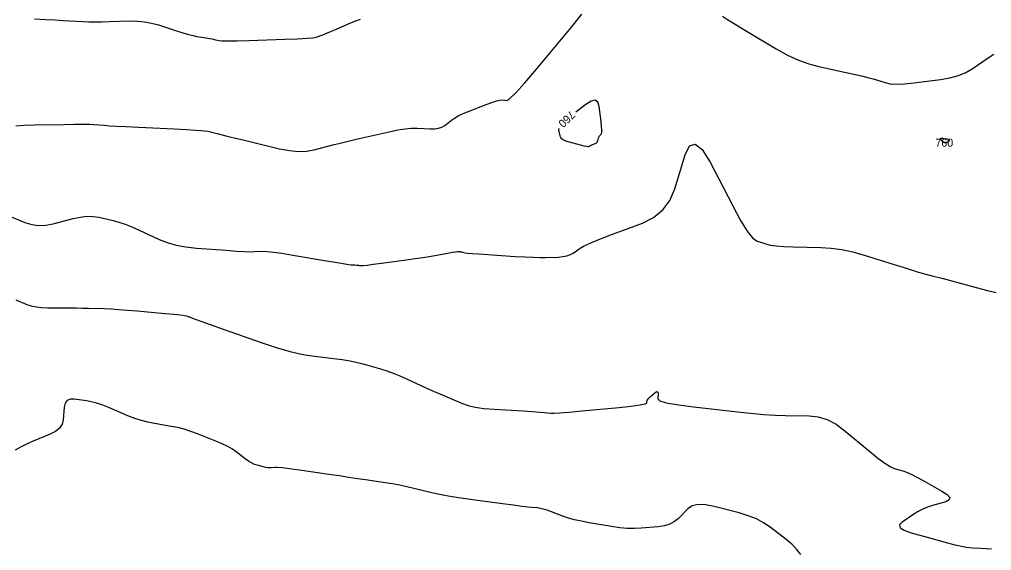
# Model space of a CAD drawing. Extents: x 2082232 to 2083549, y 592624 to 593832.
# Drawn here: x 2083029.9 to 2083114.9, y 592667 to 592713.5 of the extents above; entities that cross this region are included whole.
import ezdxf

# ---------------------------------------------------------------- set-up
doc = ezdxf.new("R2010")
doc.units = 0
doc.layers.add('DT_X_Contour_Major', color=7, linetype='Continuous')
doc.layers.add('DT_X_Contour_Minor', color=7, linetype='Continuous')

msp = doc.modelspace()

# ---------------------------------------------------------------- linework, layer by layer
at = {"layer": 'DT_X_Contour_Major'}
for points in [[(2083029.557, 592704.215), (2083030.294, 592704.27), (2083031.19, 592704.3), (2083033.791, 592704.35), (2083034.686, 592704.363), (2083035.42, 592704.364), (2083035.992, 592704.355), (2083036.403, 592704.334), (2083037.284, 592704.265), (2083037.721, 592704.235), (2083038.37, 592704.197), (2083039.23, 592704.152), (2083040.303, 592704.1), (2083043.447, 592703.949), (2083044.494, 592703.897), (2083045.276, 592703.854), (2083045.794, 592703.82), (2083046.048, 592703.795), (2083046.373, 592703.741), (2083046.515, 592703.714), (2083046.696, 592703.673), (2083046.917, 592703.62), (2083047.177, 592703.553), (2083047.924, 592703.358), (2083048.281, 592703.267), (2083048.789, 592703.142), (2083049.451, 592702.981), (2083050.264, 592702.785), (2083052.638, 592702.217), (2083053.494, 592702.051), (2083054.282, 592701.978), (2083055.001, 592702), (2083055.653, 592702.115), (2083057.3, 592702.548), (2083057.94, 592702.713), (2083058.622, 592702.881), (2083059.348, 592703.053), (2083060.117, 592703.23), (2083062.226, 592703.705), (2083062.971, 592703.858), (2083063.625, 592703.96), (2083064.188, 592704.012), (2083064.659, 592704.013), (2083065.793, 592703.95), (2083066.193, 592703.951), (2083066.54, 592704.002), (2083066.836, 592704.103), (2083067.081, 592704.254), (2083067.664, 592704.723), (2083067.924, 592704.904), (2083068.27, 592705.095), (2083068.7, 592705.296), (2083069.214, 592705.507), (2083070.699, 592706.083), (2083071.205, 592706.27), (2083071.609, 592706.399), (2083071.912, 592706.471), (2083072.113, 592706.485), (2083072.513, 592706.446), (2083072.788, 592706.605), (2083073.312, 592707.114), (2083074.087, 592707.97), (2083075.111, 592709.176), (2083078.174, 592712.855), (2083079.062, 592713.982)], [(2083091.363, 592713.828), (2083091.814, 592713.533), (2083092.488, 592713.115), (2083093.384, 592712.573), (2083096.071, 592710.965), (2083097.059, 592710.415), (2083098.008, 592709.971), (2083098.917, 592709.633), (2083099.788, 592709.401), (2083102.058, 592708.925), (2083102.852, 592708.754), (2083103.531, 592708.597), (2083104.095, 592708.454), (2083104.545, 592708.325), (2083105.591, 592708), (2083106.043, 592707.908), (2083106.615, 592707.874), (2083107.307, 592707.898), (2083108.118, 592707.981), (2083110.441, 592708.28), (2083111.268, 592708.422), (2083112.007, 592708.626), (2083112.658, 592708.89), (2083113.221, 592709.216), (2083114.605, 592710.166), (2083115.101, 592710.501)], [(2083080.243, 592702.673), (2083080.317, 592702.71), (2083080.377, 592702.762), (2083080.424, 592702.827), (2083080.458, 592702.907), (2083080.529, 592703.138), (2083080.558, 592703.22), (2083080.591, 592703.291), (2083080.629, 592703.352), (2083080.671, 592703.402), (2083080.789, 592703.523), (2083080.82, 592703.624), (2083080.825, 592703.838), (2083080.804, 592704.164), (2083080.757, 592704.603), (2083080.597, 592705.922), (2083080.479, 592706.304), (2083080.243, 592706.46), (2083079.89, 592706.391), (2083079.421, 592706.095), (2083078.555, 592705.425)], [(2083077.063, 592703.984), (2083077.041, 592703.83), (2083077.155, 592703.351), (2083077.237, 592703.183), (2083077.399, 592703.036), (2083077.64, 592702.911), (2083077.961, 592702.807), (2083078.921, 592702.559), (2083079.241, 592702.481), (2083079.478, 592702.432), (2083079.635, 592702.412), (2083079.709, 592702.421), (2083079.799, 592702.485), (2083079.838, 592702.509), (2083079.89, 592702.535), (2083079.953, 592702.563), (2083080.028, 592702.592), (2083080.243, 592702.673)], [(2083110.819, 592702.746), (2083110.795, 592702.752), (2083110.768, 592702.763), (2083110.738, 592702.779), (2083110.705, 592702.8), (2083110.613, 592702.862), (2083110.58, 592702.887), (2083110.552, 592702.917), (2083110.528, 592702.951), (2083110.507, 592702.989), (2083110.459, 592703.095), (2083110.457, 592703.128), (2083110.485, 592703.147), (2083110.545, 592703.151), (2083110.636, 592703.14), (2083110.919, 592703.093), (2083111.014, 592703.074), (2083111.086, 592703.054), (2083111.135, 592703.031), (2083111.161, 592703.007), (2083111.2, 592702.94), (2083111.207, 592702.915), (2083111.199, 592702.89), (2083111.175, 592702.866), (2083111.137, 592702.841), (2083111.014, 592702.777), (2083110.971, 592702.756), (2083110.934, 592702.743), (2083110.903, 592702.736), (2083110.877, 592702.736), (2083110.819, 592702.746)]]:
    msp.add_lwpolyline(points, dxfattribs=at)
at = {"layer": 'DT_X_Contour_Minor'}
for points in [[(2083031.204, 592713.584), (2083032.184, 592713.53), (2083033.015, 592713.485), (2083033.697, 592713.448), (2083034.231, 592713.419), (2083035.458, 592713.355), (2083035.944, 592713.336), (2083036.483, 592713.328), (2083037.076, 592713.332), (2083037.721, 592713.346), (2083039.514, 592713.399), (2083040.176, 592713.392), (2083040.817, 592713.332), (2083041.439, 592713.219), (2083042.041, 592713.053), (2083043.618, 592712.539), (2083044.173, 592712.364), (2083044.657, 592712.225), (2083045.07, 592712.12), (2083045.41, 592712.051), (2083046.224, 592711.915), (2083046.504, 592711.867), (2083046.736, 592711.824), (2083046.919, 592711.787), (2083047.054, 592711.755), (2083047.347, 592711.679), (2083047.593, 592711.658), (2083048.109, 592711.655), (2083048.896, 592711.668), (2083049.955, 592711.698), (2083053.138, 592711.801), (2083054.202, 592711.842), (2083055.005, 592711.885), (2083055.547, 592711.933), (2083055.829, 592711.983), (2083056.233, 592712.123), (2083056.424, 592712.194), (2083056.694, 592712.303), (2083057.044, 592712.45), (2083057.472, 592712.635), (2083058.721, 592713.177), (2083059.204, 592713.377), (2083059.716, 592713.57)], [(2083028.817, 592696.393), (2083030.365, 592695.764), (2083030.954, 592695.579), (2083031.562, 592695.497), (2083032.187, 592695.516), (2083032.83, 592695.637), (2083034.569, 592696.097), (2083035.199, 592696.234), (2083035.784, 592696.301), (2083036.324, 592696.297), (2083036.82, 592696.222), (2083038.084, 592695.929), (2083038.581, 592695.795), (2083039.124, 592695.611), (2083039.715, 592695.378), (2083040.351, 592695.095), (2083042.112, 592694.276), (2083042.811, 592693.998), (2083043.588, 592693.779), (2083044.442, 592693.619), (2083045.375, 592693.518), (2083047.966, 592693.326), (2083048.849, 592693.265), (2083049.558, 592693.225), (2083050.091, 592693.206), (2083050.449, 592693.208), (2083051.169, 592693.24), (2083051.536, 592693.229), (2083052.094, 592693.17), (2083052.845, 592693.064), (2083053.789, 592692.91), (2083056.562, 592692.437), (2083057.488, 592692.28), (2083058.185, 592692.166), (2083058.654, 592692.095), (2083058.895, 592692.065), (2083059.232, 592692.043), (2083059.351, 592692.035), (2083059.455, 592692.026), (2083059.544, 592692.018), (2083059.618, 592692.01), (2083059.796, 592691.989), (2083059.956, 592691.996), (2083060.302, 592692.033), (2083060.835, 592692.1), (2083061.554, 592692.197), (2083063.72, 592692.495), (2083064.484, 592692.603), (2083065.154, 592692.703), (2083065.727, 592692.794), (2083066.206, 592692.876), (2083067.355, 592693.085), (2083067.737, 592693.152), (2083068.018, 592693.199), (2083068.2, 592693.225), (2083068.281, 592693.23), (2083068.367, 592693.215), (2083068.407, 592693.207), (2083068.463, 592693.197), (2083068.536, 592693.183), (2083068.624, 592693.165), (2083068.881, 592693.114), (2083069.077, 592693.089), (2083069.473, 592693.055), (2083070.068, 592693.01), (2083070.864, 592692.956), (2083073.25, 592692.796), (2083074.086, 592692.745), (2083074.805, 592692.713), (2083075.405, 592692.699), (2083075.889, 592692.704), (2083077.02, 592692.74), (2083077.42, 592692.772), (2083077.771, 592692.841), (2083078.073, 592692.946), (2083078.325, 592693.089), (2083078.935, 592693.518), (2083079.268, 592693.709), (2083079.811, 592693.959), (2083080.564, 592694.269), (2083081.526, 592694.639), (2083084.373, 592695.704), (2083085.35, 592696.193), (2083086.146, 592696.858), (2083086.76, 592697.7), (2083087.193, 592698.719), (2083088.105, 592701.674), (2083088.498, 592702.465), (2083088.992, 592702.62), (2083089.586, 592702.141), (2083090.282, 592701.026), (2083092.271, 592697.208), (2083092.962, 592695.942), (2083093.54, 592695.01), (2083094.007, 592694.411), (2083094.362, 592694.145), (2083095.159, 592693.88), (2083095.534, 592693.79), (2083096.06, 592693.72), (2083096.736, 592693.669), (2083097.564, 592693.637), (2083099.973, 592693.579), (2083100.887, 592693.521), (2083101.822, 592693.39), (2083102.779, 592693.187), (2083103.756, 592692.912), (2083106.392, 592692.083), (2083107.258, 592691.81), (2083107.881, 592691.614), (2083108.261, 592691.495), (2083108.396, 592691.453), (2083108.433, 592691.442), (2083108.446, 592691.438), (2083108.457, 592691.435), (2083108.467, 592691.432), (2083108.474, 592691.43), (2083108.492, 592691.424), (2083108.633, 592691.386), (2083109.044, 592691.277), (2083109.723, 592691.097), (2083110.672, 592690.846), (2083113.56, 592690.081), (2083114.543, 592689.822), (2083115.325, 592689.619)], [(2083029.572, 592688.986), (2083030.536, 592688.59), (2083030.92, 592688.46), (2083031.349, 592688.367), (2083031.824, 592688.311), (2083032.344, 592688.292), (2083033.791, 592688.291), (2083034.332, 592688.289), (2083034.869, 592688.283), (2083035.402, 592688.274), (2083035.931, 592688.261), (2083037.337, 592688.222), (2083037.91, 592688.199), (2083038.577, 592688.159), (2083039.337, 592688.101), (2083040.189, 592688.026), (2083042.587, 592687.804), (2083043.381, 592687.728), (2083043.963, 592687.668), (2083044.335, 592687.624), (2083044.496, 592687.596), (2083044.644, 592687.541), (2083044.7, 592687.52), (2083044.757, 592687.497), (2083044.814, 592687.473), (2083044.872, 592687.447), (2083045.028, 592687.377), (2083045.239, 592687.297), (2083045.756, 592687.111), (2083046.579, 592686.819), (2083047.707, 592686.42), (2083051.124, 592685.215), (2083052.344, 592684.808), (2083053.44, 592684.49), (2083054.414, 592684.261), (2083055.264, 592684.121), (2083057.366, 592683.866), (2083058.124, 592683.763), (2083058.819, 592683.644), (2083059.451, 592683.51), (2083060.021, 592683.359), (2083061.459, 592682.938), (2083062.006, 592682.765), (2083062.571, 592682.563), (2083063.152, 592682.331), (2083063.75, 592682.069), (2083065.367, 592681.333), (2083065.953, 592681.068), (2083066.496, 592680.826), (2083066.997, 592680.605), (2083067.456, 592680.407), (2083068.624, 592679.908), (2083069.126, 592679.737), (2083069.754, 592679.599), (2083070.508, 592679.492), (2083071.39, 592679.417), (2083073.909, 592679.262), (2083074.751, 592679.208), (2083075.387, 592679.165), (2083075.817, 592679.132), (2083076.042, 592679.108), (2083076.365, 592679.06), (2083076.625, 592679.059), (2083077.16, 592679.092), (2083077.971, 592679.16), (2083079.057, 592679.262), (2083082.323, 592679.581), (2083083.395, 592679.693), (2083084.16, 592679.792), (2083084.619, 592679.876), (2083084.771, 592679.947), (2083084.769, 592680.117), (2083084.787, 592680.189), (2083084.841, 592680.277), (2083084.933, 592680.383), (2083085.061, 592680.505), (2083085.452, 592680.853), (2083085.58, 592680.946), (2083085.67, 592680.965), (2083085.723, 592680.908), (2083085.738, 592680.777), (2083085.728, 592680.327), (2083085.905, 592680.159), (2083086.442, 592679.99), (2083087.34, 592679.822), (2083088.599, 592679.654), (2083092.436, 592679.205), (2083093.793, 592679.058), (2083094.985, 592678.951), (2083096.012, 592678.886), (2083096.875, 592678.861), (2083098.955, 592678.851), (2083099.737, 592678.765), (2083100.523, 592678.512), (2083101.314, 592678.095), (2083102.108, 592677.511), (2083104.232, 592675.735), (2083104.964, 592675.142), (2083105.569, 592674.695), (2083106.045, 592674.393), (2083106.393, 592674.238), (2083107.15, 592674.017), (2083107.475, 592673.902), (2083107.88, 592673.722), (2083108.366, 592673.477), (2083108.934, 592673.168), (2083110.554, 592672.256), (2083111.031, 592671.942), (2083111.247, 592671.681), (2083111.201, 592671.475), (2083110.895, 592671.324), (2083109.728, 592670.991), (2083109.299, 592670.85), (2083108.885, 592670.675), (2083108.486, 592670.468), (2083108.102, 592670.227), (2083107.101, 592669.541), (2083106.868, 592669.29), (2083106.92, 592669.05), (2083107.257, 592668.821), (2083107.879, 592668.604), (2083109.92, 592668.04), (2083110.615, 592667.849), (2083111.171, 592667.699), (2083111.587, 592667.59), (2083111.864, 592667.522), (2083112.415, 592667.394), (2083112.727, 592667.346), (2083113.247, 592667.296), (2083113.976, 592667.244), (2083114.914, 592667.19)], [(2083098.23, 592666.699), (2083097.86, 592667.164), (2083097.427, 592667.605), (2083096.933, 592668.022), (2083095.534, 592669.101), (2083094.972, 592669.482), (2083094.335, 592669.816), (2083093.622, 592670.101), (2083092.835, 592670.339), (2083090.635, 592670.909), (2083089.874, 592671.057), (2083089.24, 592671.072), (2083088.734, 592670.955), (2083088.355, 592670.705), (2083087.514, 592669.863), (2083087.168, 592669.58), (2083086.76, 592669.364), (2083086.29, 592669.215), (2083085.759, 592669.132), (2083084.259, 592669.001), (2083083.676, 592668.973), (2083083.05, 592668.989), (2083082.382, 592669.049), (2083081.671, 592669.152), (2083079.72, 592669.485), (2083079.03, 592669.613), (2083078.424, 592669.748), (2083077.902, 592669.889), (2083077.463, 592670.036), (2083076.405, 592670.437), (2083076.033, 592670.571), (2083075.709, 592670.672), (2083075.434, 592670.739), (2083075.208, 592670.773), (2083074.67, 592670.818), (2083074.36, 592670.851), (2083073.834, 592670.914), (2083073.092, 592671.009), (2083072.134, 592671.134), (2083069.292, 592671.51), (2083068.284, 592671.652), (2083067.394, 592671.796), (2083066.622, 592671.942), (2083065.966, 592672.09), (2083064.375, 592672.486), (2083063.771, 592672.628), (2083063.155, 592672.758), (2083062.525, 592672.874), (2083061.883, 592672.977), (2083060.152, 592673.236), (2083059.463, 592673.339), (2083058.697, 592673.451), (2083057.853, 592673.575), (2083056.93, 592673.708), (2083054.366, 592674.078), (2083053.511, 592674.198), (2083052.865, 592674.279), (2083052.431, 592674.323), (2083052.208, 592674.328), (2083051.894, 592674.291), (2083051.765, 592674.285), (2083051.611, 592674.297), (2083051.434, 592674.326), (2083051.232, 592674.372), (2083050.663, 592674.516), (2083050.438, 592674.593), (2083050.193, 592674.713), (2083049.926, 592674.877), (2083049.638, 592675.085), (2083048.842, 592675.698), (2083048.506, 592675.929), (2083048.096, 592676.161), (2083047.612, 592676.395), (2083047.054, 592676.631), (2083045.466, 592677.261), (2083044.875, 592677.479), (2083044.295, 592677.661), (2083043.725, 592677.807), (2083043.165, 592677.916), (2083041.686, 592678.16), (2083041.124, 592678.271), (2083040.55, 592678.424), (2083039.964, 592678.617), (2083039.364, 592678.851), (2083037.749, 592679.53), (2083037.169, 592679.76), (2083036.64, 592679.94), (2083036.161, 592680.07), (2083035.734, 592680.151), (2083034.662, 592680.299), (2083034.306, 592680.296), (2083034.043, 592680.178), (2083033.874, 592679.943), (2083033.796, 592679.592), (2083033.714, 592678.501), (2083033.619, 592678.114), (2083033.394, 592677.773), (2083033.04, 592677.477), (2083032.557, 592677.226), (2083031.097, 592676.617), (2083030.555, 592676.378), (2083030.026, 592676.118), (2083029.51, 592675.836)]]:
    msp.add_lwpolyline(points, dxfattribs=at)

# ---------------------------------------------------------------- texts
at = {"layer": 'DT_X_Contour_Major'}
msp.add_text('760', height=0.7, rotation=224.00603, dxfattribs=at).set_placement((2083078.084, 592705.599))
msp.add_text('760', height=0.7, dxfattribs=at).set_placement((2083109.992, 592702.396))

doc.saveas('drawing.dxf')
